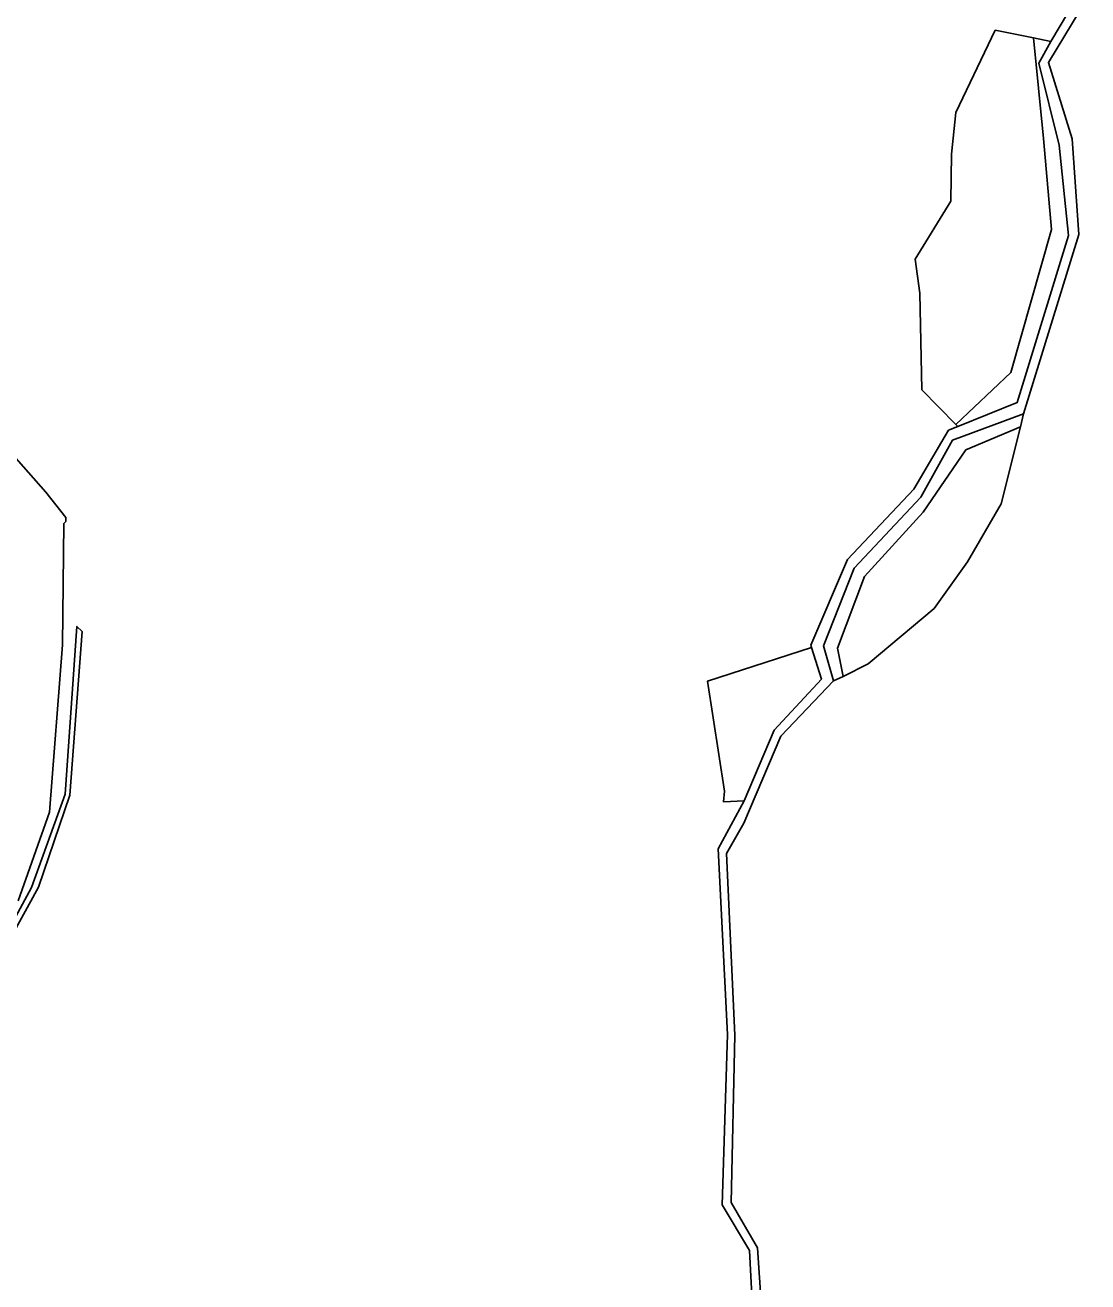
# Model space of a CAD drawing. Extents: x -477304 to -465429, y -1159113 to -1149210.
# Drawn here: x -468460 to -467992, y -1152451 to -1151898 of the extents above; entities that cross this region are included whole.
import ezdxf

# ---------------------------------------------------------------- set-up
doc = ezdxf.new("R2010")
doc.units = 0
for name, color, linetype in [('BPEJ_s', 7, 'Continuous'), ('ostatni_s', 7, 'Continuous'), ('PUPFL_s', 7, 'Continuous'), ('voda_s', 7, 'Continuous')]:
    doc.layers.add(name, color=color, linetype=linetype)

msp = doc.modelspace()

# ---------------------------------------------------------------- linework, layer by layer
at = {"layer": 'BPEJ_s'}
msp.add_lwpolyline([(-468486.09, -1152063.74), (-468451.09, -1152103.41), (-468442.18, -1152114.65), (-468442.18, -1152116.34), (-468443.03, -1152117.19), (-468443.67, -1152170.64), (-468449.39, -1152244.45), (-468463.18, -1152283.47)], dxfattribs=at)
msp.add_lwpolyline([(-468486.09, -1152063.74), (-468451.09, -1152103.41), (-468442.18, -1152114.65), (-468442.18, -1152116.34), (-468443.03, -1152117.19), (-468443.67, -1152170.64), (-468449.39, -1152244.45), (-468463.18, -1152283.47)], dxfattribs=at)
at = {"layer": 'ostatni_s'}
for points in [[(-468067.82, -1152000.82), (-468052.15, -1151975.2), (-468051.9, -1151954.53), (-468049.92, -1151936.19), (-468032.53, -1151899.99), (-468015.71, -1151903.4), (-468011.32, -1151947.61), (-468007.72, -1151987.74), (-468025.65, -1152050.71), (-468049.99, -1152073.6), (-468064.9, -1152058.34), (-468065.84, -1152015.8)], [(-468013.41, -1151914.44), (-468004.41, -1151950.67), (-468000.23, -1151990.44), (-468022.85, -1152064.02), (-468049.04, -1152074.57), (-468049.99, -1152073.6), (-468025.65, -1152050.71), (-468007.72, -1151987.74), (-468011.32, -1151947.61), (-468015.71, -1151903.4), (-468008.01, -1151904.96)], [(-468051.43, -1152080.59), (-468020.06, -1152068.89), (-468021.43, -1152074.74), (-468045.51, -1152084.85), (-468064.32, -1152112.23), (-468090.18, -1152140.61), (-468102.07, -1152172.14), (-468099.55, -1152184.59), (-468103.91, -1152186.54), (-468108.24, -1152171.09), (-468094.71, -1152136.93), (-468065.29, -1152105.58)], [(-468088.64, -1152179.07), (-468099.55, -1152184.59), (-468102.07, -1152172.14), (-468090.18, -1152140.61), (-468064.32, -1152112.23), (-468045.51, -1152084.85), (-468021.43, -1152074.74), (-468029.99, -1152108.65), (-468044.75, -1152134.07), (-468059.44, -1152154.66)], [(-468435.07, -1152164.85), (-468440.48, -1152236.86), (-468454.22, -1152277.51), (-468477.71, -1152320.03), (-468485.74, -1152327.99), (-468504.56, -1152333.51), (-468555.93, -1152349.19), (-468599.03, -1152367.94), (-468654.63, -1152390), (-468730.1, -1152395.73), (-468750.62, -1152408.68), (-468753.36, -1152407.43), (-468731.05, -1152393.04), (-468657.06, -1152387.14), (-468625.15, -1152375.07), (-468604.81, -1152367.15), (-468584.12, -1152358.23), (-468560.64, -1152347.57), (-468505.68, -1152330.94), (-468487.11, -1152325.81), (-468479.48, -1152318.43), (-468457.36, -1152277.53), (-468442.58, -1152236.46), (-468437.35, -1152162.61)], [(-468143.27, -1152239.41), (-468152.34, -1152239.84), (-468151.91, -1152235.08), (-468159.43, -1152186.74), (-468113.49, -1152171.86), (-468109.2, -1152185.81), (-468129.94, -1152208.35)]]:
    msp.add_lwpolyline(points, close=True, dxfattribs=at)
at = {"layer": 'PUPFL_s'}
for points in [[(-467996.53, -1151885.51), (-468008.01, -1151904.96), (-468015.71, -1151903.4), (-468032.53, -1151899.99), (-468049.92, -1151936.19), (-468051.9, -1151954.53), (-468052.15, -1151975.2), (-468067.82, -1152000.82), (-468065.84, -1152015.8), (-468064.9, -1152058.34), (-468049.99, -1152073.6), (-468049.04, -1152074.57), (-468053.11, -1152076.21), (-468068.41, -1152102.07), (-468097.75, -1152133.09), (-468113.78, -1152170.8), (-468113.49, -1152171.86), (-468159.43, -1152186.74), (-468151.91, -1152235.08), (-468152.34, -1152239.84)], [(-468133.73, -1152491.12), (-468137.41, -1152436.3), (-468149.03, -1152416.36), (-468147.34, -1152342.62), (-468151.05, -1152262.67), (-468143.33, -1152249.31), (-468127.05, -1152210.96), (-468103.91, -1152186.54), (-468099.55, -1152184.59), (-468088.64, -1152179.07), (-468059.44, -1152154.66), (-468044.75, -1152134.07), (-468029.99, -1152108.65), (-468021.43, -1152074.74), (-468020.06, -1152068.89), (-467995.77, -1151989.91), (-467998.73, -1151947.88), (-468009.13, -1151914.22), (-467991.73, -1151885.47)], [(-468477.71, -1152320.03), (-468454.22, -1152277.51), (-468440.48, -1152236.86), (-468435.07, -1152164.85), (-468437.35, -1152162.61), (-468442.58, -1152236.46), (-468457.36, -1152277.53), (-468479.48, -1152318.43)], [(-468152.34, -1152239.84), (-468143.27, -1152239.41), (-468154.71, -1152260.59), (-468150.54, -1152342.36), (-468152.88, -1152417.42), (-468140.92, -1152437.42), (-468138.12, -1152491.25), (-468298.7, -1152495.36), (-468328.94, -1152492.19), (-468414.6, -1152482.07), (-468475.27, -1152463.48)]]:
    msp.add_lwpolyline(points, dxfattribs=at)
at = {"layer": 'voda_s'}
for points in [[(-468138.12, -1152491.25), (-468140.92, -1152437.42), (-468152.88, -1152417.42), (-468150.54, -1152342.36), (-468154.71, -1152260.59), (-468143.27, -1152239.41), (-468129.94, -1152208.35), (-468109.2, -1152185.81), (-468113.49, -1152171.86), (-468113.78, -1152170.8), (-468097.75, -1152133.09), (-468068.41, -1152102.07), (-468053.11, -1152076.21), (-468049.04, -1152074.57), (-468022.85, -1152064.02), (-468000.23, -1151990.44), (-468004.41, -1151950.67), (-468013.41, -1151914.44), (-468008.01, -1151904.96), (-467996.53, -1151885.51)], [(-467991.73, -1151885.47), (-468009.13, -1151914.22), (-467998.73, -1151947.88), (-467995.77, -1151989.91), (-468020.06, -1152068.89), (-468051.43, -1152080.59), (-468065.29, -1152105.58), (-468094.71, -1152136.93), (-468108.24, -1152171.09), (-468103.91, -1152186.54), (-468127.05, -1152210.96), (-468143.33, -1152249.31), (-468151.05, -1152262.67), (-468147.34, -1152342.62), (-468149.03, -1152416.36), (-468137.41, -1152436.3), (-468133.73, -1152491.12)]]:
    msp.add_lwpolyline(points, dxfattribs=at)

doc.saveas('drawing.dxf')
